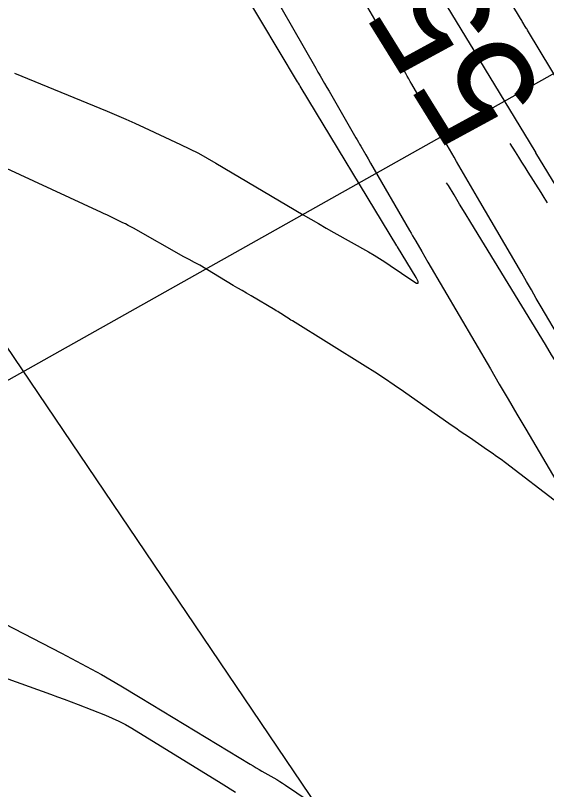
# Model space of a CAD drawing. Extents: x 954385 to 988206, y 1868364 to 1924553.
# Drawn here: x 957618.17 to 957646.32, y 1920153.21 to 1920194.23 of the extents above; entities that cross this region are included whole.
import ezdxf

# ---------------------------------------------------------------- set-up
doc = ezdxf.new("R2010")
doc.units = 0
for name, color, linetype in [('16', 7, 'Continuous'), ('26', 7, 'Continuous'), ('6', 7, 'Continuous'), ('7', 7, 'Continuous'), ('Default', 7, 'Continuous')]:
    doc.layers.add(name, color=color, linetype=linetype)

msp = doc.modelspace()

# ---------------------------------------------------------------- linework, layer by layer
at = {"layer": '16'}
for points in [[(957618.123, 1920191.174), (957623.039, 1920189.158), (957623.53, 1920188.953), (957624.018, 1920188.743), (957624.503, 1920188.526), (957624.986, 1920188.304), (957626.913, 1920187.403), (957627.392, 1920187.172), (957627.864, 1920186.93), (957628.331, 1920186.676), (957628.792, 1920186.411), (957633.422, 1920183.67), (957633.824, 1920183.434), (957634.227, 1920183.2), (957634.632, 1920182.969), (957635.038, 1920182.74), (957636.884, 1920181.707), (957637.179, 1920181.538), (957637.47, 1920181.361), (957637.757, 1920181.178), (957638.039, 1920180.988), (957639.227, 1920180.168), (957639.423, 1920180.051), (957639.519, 1920180.04), (957639.514, 1920180.136), (957639.408, 1920180.339), (957638.415, 1920181.966), (957638.396, 1920181.996), (957638.378, 1920182.026), (957633.315, 1920190.407), (957633.267, 1920190.487), (957633.219, 1920190.567), (957633.171, 1920190.646), (957633.124, 1920190.726), (957628.259, 1920198.864)], [(957644.382, 1920187.452), (957644.663, 1920187.001), (957644.831, 1920186.731), (957644.999, 1920186.462), (957645.167, 1920186.192), (957645.335, 1920185.923), (957646.01, 1920184.847), (957646.178, 1920184.578), (957646.345, 1920184.308)], [(957660.944, 1920153.169), (957660.786, 1920153.42), (957660.628, 1920153.671), (957657.778, 1920158.203), (957657.627, 1920158.443), (957657.476, 1920158.683), (957657.326, 1920158.923), (957657.176, 1920159.164), (957652.693, 1920166.355), (957652.437, 1920166.765), (957652.182, 1920167.175), (957651.928, 1920167.586), (957651.674, 1920167.997), (957647.601, 1920174.599), (957647.264, 1920175.146), (957646.927, 1920175.693), (957646.591, 1920176.241), (957646.256, 1920176.789), (957642.304, 1920183.263), (957642.007, 1920183.75), (957641.711, 1920184.237), (957641.415, 1920184.725), (957641.119, 1920185.214), (957641.024, 1920185.371)], [(957616.612, 1920159.489), (957620.024, 1920158.257), (957620.391, 1920158.124), (957620.757, 1920157.988), (957621.122, 1920157.85), (957621.486, 1920157.71), (957622.942, 1920157.145), (957623.302, 1920156.996), (957623.654, 1920156.83), (957623.998, 1920156.65), (957624.335, 1920156.453), (957629.068, 1920153.539), (957629.84, 1920153.06)]]:
    msp.add_lwpolyline(points, dxfattribs=at)
at = {"layer": '26'}
msp.add_lwpolyline([(957607.131, 1920168.928), (957737.148, 1920242.007), (957734.089, 1920236.845), (957737.148, 1920242.007), (957731.149, 1920242.076)], dxfattribs=at)
at = {"layer": '6'}
msp.add_lwpolyline([(957648.497, 1920182.467), (957645.759, 1920186.957), (957645.744, 1920186.983), (957645.712, 1920187.035), (957642.791, 1920191.86), (957642.768, 1920191.898), (957642.722, 1920191.974), (957640.61, 1920195.478)], dxfattribs=at)
at = {"layer": '7'}
for points in [[(957631.067, 1920196.732), (957634.089, 1920191.438), (957634.148, 1920191.336), (957634.206, 1920191.234), (957634.265, 1920191.132), (957634.323, 1920191.031), (957634.558, 1920190.623), (957634.675, 1920190.42), (957634.792, 1920190.216), (957636.214, 1920187.749), (957636.279, 1920187.637), (957636.344, 1920187.525), (957636.409, 1920187.412), (957636.474, 1920187.3), (957636.733, 1920186.852), (957636.863, 1920186.628), (957636.993, 1920186.403), (957639.061, 1920182.834), (957639.142, 1920182.694), (957639.223, 1920182.555), (957639.304, 1920182.415), (957639.385, 1920182.276), (957639.711, 1920181.718), (957639.873, 1920181.439), (957640.036, 1920181.161), (957643.343, 1920175.497), (957643.81, 1920174.698), (957644.277, 1920173.9), (957644.746, 1920173.103), (957645.216, 1920172.307), (957647.34, 1920168.711)], [(957647.845, 1920189.272), (957645.315, 1920193.449), (957645.284, 1920193.501), (957645.253, 1920193.552), (957645.222, 1920193.604), (957645.191, 1920193.655), (957645.067, 1920193.861), (957645.036, 1920193.913), (957645.006, 1920193.964), (957644.975, 1920194.016), (957644.943, 1920194.067), (957643.204, 1920196.953)], [(957647.071, 1920177.026), (957646.036, 1920178.798), (957645.778, 1920179.242), (957645.519, 1920179.685), (957645.261, 1920180.128), (957645.002, 1920180.571), (957642.784, 1920184.37), (957642.66, 1920184.583), (957642.536, 1920184.796), (957642.413, 1920185.009), (957642.289, 1920185.222), (957641.795, 1920186.076), (957641.671, 1920186.289), (957641.548, 1920186.502), (957641.424, 1920186.716), (957641.3, 1920186.929), (957639.817, 1920189.489), (957639.737, 1920189.628), (957639.657, 1920189.766), (957639.577, 1920189.905), (957639.497, 1920190.043), (957639.177, 1920190.598), (957639.097, 1920190.737), (957639.017, 1920190.875), (957638.938, 1920191.014), (957638.858, 1920191.152), (957637.83, 1920192.936), (957637.675, 1920193.206), (957637.52, 1920193.476), (957637.365, 1920193.746), (957637.211, 1920194.016), (957636.593, 1920195.098)], [(957646.949, 1920168.364), (957644.142, 1920170.517), (957643.909, 1920170.693), (957643.674, 1920170.866), (957643.436, 1920171.035), (957643.196, 1920171.202), (957642.232, 1920171.861), (957641.991, 1920172.026), (957641.75, 1920172.192), (957641.511, 1920172.359), (957641.271, 1920172.526), (957638.744, 1920174.298), (957638.241, 1920174.645), (957637.733, 1920174.986), (957637.221, 1920175.32), (957636.704, 1920175.646), (957632.853, 1920178.042), (957632.774, 1920178.091), (957632.696, 1920178.14), (957632.619, 1920178.19), (957632.541, 1920178.24), (957632.232, 1920178.441), (957632.154, 1920178.491), (957632.076, 1920178.54), (957631.997, 1920178.588), (957631.918, 1920178.635), (957630.657, 1920179.371), (957630.42, 1920179.51), (957630.184, 1920179.649), (957629.949, 1920179.789), (957629.713, 1920179.93), (957627.942, 1920180.994), (957627.874, 1920181.035), (957627.805, 1920181.074), (957627.735, 1920181.112), (957627.664, 1920181.149), (957627.381, 1920181.294), (957627.31, 1920181.331), (957627.24, 1920181.368), (957627.17, 1920181.406), (957627.101, 1920181.445), (957624.42, 1920182.96), (957624.282, 1920183.036), (957624.143, 1920183.11), (957624.003, 1920183.182), (957623.862, 1920183.252), (957623.294, 1920183.525), (957623.152, 1920183.593), (957623.01, 1920183.66), (957622.868, 1920183.727), (957622.725, 1920183.794), (957617.459, 1920186.233)], [(957614.514, 1920163.571), (957620.616, 1920160.431), (957621.675, 1920159.874), (957622.724, 1920159.298), (957623.762, 1920158.704), (957624.789, 1920158.092), (957630.614, 1920154.548), (957630.769, 1920154.455), (957630.924, 1920154.362), (957631.08, 1920154.271), (957631.237, 1920154.181), (957631.865, 1920153.823), (957632.021, 1920153.733), (957632.176, 1920153.639), (957632.328, 1920153.543), (957632.479, 1920153.444), (957633.692, 1920152.634)]]:
    msp.add_lwpolyline(points, dxfattribs=at)
at = {"layer": 'Default'}
msp.add_line((957696.959, 1920059.51), (957504.115, 1920344.606), dxfattribs=at)

# ---------------------------------------------------------------- texts
at = {"layer": '16'}
msp.add_text('555', height=6, rotation=121.7864, dxfattribs=at).set_placement((957646.368, 1920189.943))

doc.saveas('drawing.dxf')
